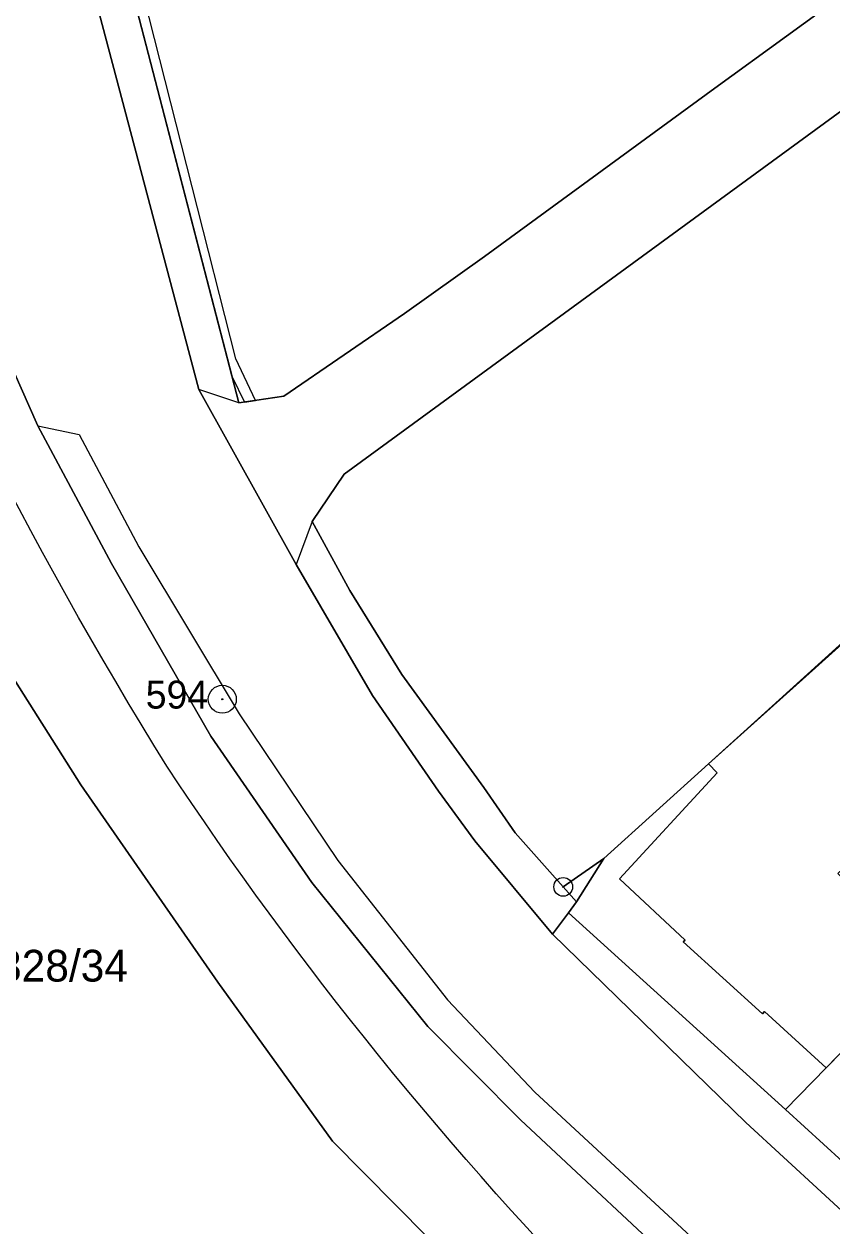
# Model space of a CAD drawing. Extents: x -734504 to -730695, y -1027923 to -1024502.
# Drawn here: x -732813.4 to -732770.2, y -1025875.3 to -1025810.9 of the extents above; entities that cross this region are included whole.
import ezdxf

# ---------------------------------------------------------------- set-up
doc = ezdxf.new("R2010")
doc.units = 0
for name, color, linetype in [('Hranice parcel', 7, 'Continuous'), ('Parcelní čísla', 7, 'Continuous'), ('Polygon budovy', 7, 'Continuous'), ('Polygon parcely', 7, 'Continuous'), ('Poz předměty', 7, 'Continuous'), ('Vnitřní kresba', 7, 'Continuous'), ('Věcná břemena k části', 7, 'Continuous'), ('Značky bodu BP', 7, 'Continuous')]:
    doc.layers.add(name, color=color, linetype=linetype)

msp = doc.modelspace()

# ---------------------------------------------------------------- linework, layer by layer
at = {"layer": 'Hranice parcel'}
for p, q in [((-732752.54, -1025828.53), (-732776.77, -1025850.5)), ((-732776.77, -1025850.5), (-732782.38, -1025855.57))]:
    msp.add_line(p, q, dxfattribs=at)
for points in [[(-732701.31, -1025946.92), (-732728.15, -1025923.19), (-732754.3, -1025899.78), (-732767.62, -1025887.69), (-732777.33, -1025878.47), (-732786.85, -1025869.57), (-732791.82, -1025864.57), (-732798.02, -1025856.85), (-732803.44, -1025849.02), (-732808.76, -1025839.77), (-732812.7, -1025832.4), (-732815.25, -1025826.67), (-732821.2, -1025811.6), (-732830.63, -1025783.69), (-732841.84, -1025751.83), (-732852.83, -1025723), (-732857.39, -1025713.43), (-732861.73, -1025704.46), (-732867.06, -1025696.28)], [(-732780.5, -1025758.02), (-732777.7, -1025756.95), (-732747.67, -1025793.45), (-732757.73, -1025800.74), (-732761.08, -1025803.15), (-732776.44, -1025814.31), (-732788.78, -1025823.32), (-732793.07, -1025826.37), (-732799.53, -1025830.8), (-732801.93, -1025831.17), (-732808.01, -1025807.73), (-732810.73, -1025800.08), (-732811.48, -1025798.27)], [(-732729.13, -1025815.82), (-732741.42, -1025801.04), (-732748.64, -1025800.13), (-732754.59, -1025804.49), (-732796.29, -1025834.98), (-732798, -1025837.52), (-732795.99, -1025841.21), (-732793.21, -1025845.72), (-732788.81, -1025851.77), (-732787.14, -1025854.2), (-732784.56, -1025857.09), (-732782.38, -1025855.57)], [(-732809.89, -1025808.45), (-732804.07, -1025830.44), (-732798.86, -1025839.83), (-732794.78, -1025846.84), (-732791.24, -1025851.96), (-732789.29, -1025854.63), (-732785.13, -1025859.63), (-732784.27, -1025858.49)], [(-732752.54, -1025828.53), (-732752.33, -1025828.76), (-732753.13, -1025829.28), (-732776.77, -1025850.5)], [(-732683.22, -1025973.18), (-732689.04, -1025967.69), (-732692.56, -1025964.37), (-732705.81, -1025952.87), (-732733.9, -1025928.05), (-732756.65, -1025908.27), (-732768.35, -1025898.65), (-732783.4, -1025884.37), (-732796.91, -1025870.71), (-732803.06, -1025862.19), (-732810.39, -1025851.63), (-732816.78, -1025841.57), (-732818.44, -1025836.94)], [(-732782.38, -1025855.57), (-732783.84, -1025857.89), (-732784.27, -1025858.49)], [(-732784.27, -1025858.49), (-732772.66, -1025869.02), (-732767.56, -1025873.66)]]:
    msp.add_lwpolyline(points, dxfattribs=at)
at = {"layer": 'Polygon budovy'}
msp.add_lwpolyline([(-732781.55, -1025856.66), (-732778.03, -1025859.94), (-732778.13, -1025860.03), (-732773.89, -1025863.89), (-732773.78, -1025863.77), (-732770.48, -1025866.79), (-732766.28, -1025862.47), (-732767.07, -1025861.73), (-732765.71, -1025860.26), (-732769.85, -1025856.37), (-732763.82, -1025850.76), (-732747.24, -1025835.34), (-732746.77, -1025834.9), (-732752.33, -1025828.76), (-732752.54, -1025828.53), (-732776.77, -1025850.5), (-732776.32, -1025850.99)], close=True, dxfattribs=at)
at = {"layer": 'Polygon parcely'}
for points in [[(-732882.8, -1025691.75), (-732874.48, -1025703.13), (-732865.27, -1025717.48), (-732861.05, -1025725.33), (-732851.49, -1025748.51), (-732849.61, -1025754.18), (-732847.54, -1025760.64), (-732838.48, -1025787.83), (-732828.4, -1025815.59), (-732826.97, -1025818.27), (-732827.03, -1025818.46), (-732821.55, -1025831.81), (-732818.44, -1025836.94), (-732816.78, -1025841.57), (-732810.39, -1025851.63), (-732803.06, -1025862.19), (-732796.91, -1025870.71), (-732783.4, -1025884.37), (-732768.35, -1025898.65), (-732756.65, -1025908.27), (-732733.9, -1025928.05), (-732705.81, -1025952.87), (-732692.56, -1025964.37)], [(-732867.06, -1025696.28), (-732861.73, -1025704.46), (-732857.39, -1025713.43), (-732852.83, -1025723), (-732841.84, -1025751.83), (-732830.63, -1025783.69), (-732821.2, -1025811.6), (-732815.25, -1025826.67), (-732812.7, -1025832.4), (-732808.76, -1025839.77), (-732803.44, -1025849.02), (-732798.02, -1025856.85), (-732791.82, -1025864.57), (-732786.85, -1025869.57), (-732777.33, -1025878.47), (-732767.62, -1025887.69), (-732754.3, -1025899.78), (-732728.15, -1025923.19), (-732701.31, -1025946.92)], [(-732804.07, -1025830.44), (-732809.89, -1025808.45), (-732818.44, -1025785.09), (-732822.26, -1025786.29), (-732832.97, -1025758.68), (-732837.31, -1025741.29), (-732846.29, -1025715.94), (-732851.62, -1025702.53), (-732856.16, -1025696.52)], [(-732816.6, -1025698.47), (-732794.66, -1025733.49), (-732796.65, -1025738.09), (-732809.16, -1025766.95), (-732808.04, -1025768.43), (-732792.38, -1025762.51), (-732780.5, -1025758.02), (-732777.7, -1025756.95), (-732747.67, -1025793.45), (-732757.73, -1025800.74), (-732761.08, -1025803.15), (-732776.44, -1025814.31), (-732788.78, -1025823.32), (-732793.07, -1025826.37), (-732799.53, -1025830.8), (-732801.93, -1025831.17), (-732808.01, -1025807.73), (-732810.73, -1025800.08), (-732811.48, -1025798.27), (-732816.49, -1025784.48)], [(-732808.01, -1025807.73), (-732801.93, -1025831.17), (-732799.53, -1025830.8), (-732793.07, -1025826.37), (-732788.78, -1025823.32), (-732776.44, -1025814.31), (-732761.08, -1025803.15)], [(-732809.89, -1025808.45), (-732804.07, -1025830.44), (-732798.86, -1025839.83), (-732794.78, -1025846.84), (-732791.24, -1025851.96), (-732789.29, -1025854.63), (-732785.13, -1025859.63), (-732784.27, -1025858.49), (-732783.84, -1025857.89), (-732782.38, -1025855.57), (-732784.56, -1025857.09), (-732787.14, -1025854.2), (-732788.81, -1025851.77), (-732793.21, -1025845.72), (-732795.99, -1025841.21), (-732798, -1025837.52), (-732796.29, -1025834.98), (-732754.59, -1025804.49)], [(-732592.49, -1026064.37), (-732617.96, -1026034), (-732631.71, -1026018.43), (-732642.88, -1026004.37), (-732649.38, -1025996.51), (-732656.27, -1025989.34), (-732666.63, -1025978.27), (-732677.33, -1025968.17), (-732687.77, -1025958.72), (-732701.31, -1025946.92), (-732728.15, -1025923.19), (-732754.3, -1025899.78), (-732767.62, -1025887.69), (-732777.33, -1025878.47), (-732786.85, -1025869.57), (-732791.82, -1025864.57), (-732798.02, -1025856.85), (-732803.44, -1025849.02), (-732808.76, -1025839.77), (-732812.7, -1025832.4), (-732815.25, -1025826.67), (-732821.2, -1025811.6)], [(-732702.74, -1025932.63), (-732708.94, -1025927.38), (-732721.13, -1025915.61), (-732724.28, -1025912.76), (-732734.11, -1025903.84), (-732756.13, -1025883.98), (-732766.6, -1025874.54), (-732767.56, -1025873.66), (-732772.66, -1025869.02), (-732784.27, -1025858.49), (-732785.13, -1025859.63), (-732789.29, -1025854.63), (-732791.24, -1025851.96), (-732794.78, -1025846.84), (-732798.86, -1025839.83), (-732804.07, -1025830.44)], [(-732783.4, -1025884.37), (-732796.91, -1025870.71), (-732803.06, -1025862.19), (-732810.39, -1025851.63), (-732816.78, -1025841.57), (-732818.44, -1025836.94), (-732819.29, -1025840.93), (-732818.6, -1025842.04), (-732817.73, -1025875.65)]]:
    msp.add_lwpolyline(points, dxfattribs=at)
for points in [[(-732793.21, -1025845.72), (-732788.81, -1025851.77), (-732787.14, -1025854.2), (-732784.56, -1025857.09), (-732782.38, -1025855.57), (-732776.77, -1025850.5), (-732752.54, -1025828.53), (-732739.52, -1025816.74), (-732737.42, -1025819.06), (-732736.23, -1025818.28), (-732735.49, -1025817.81), (-732729.13, -1025815.82), (-732741.42, -1025801.04), (-732748.64, -1025800.13), (-732754.59, -1025804.49), (-732796.29, -1025834.98), (-732798, -1025837.52), (-732795.99, -1025841.21)], [(-732733.91, -1025823.35), (-732737.66, -1025819.22), (-732737.42, -1025819.06), (-732739.52, -1025816.74), (-732752.54, -1025828.53), (-732752.33, -1025828.76), (-732753.13, -1025829.28), (-732776.77, -1025850.5), (-732782.38, -1025855.57), (-732783.84, -1025857.89), (-732784.27, -1025858.49), (-732772.66, -1025869.02), (-732767.56, -1025873.66), (-732754.81, -1025859.39), (-732758.3, -1025856.2), (-732758.15, -1025856.03), (-732748.11, -1025845.11), (-732742.88, -1025839.27), (-732747.24, -1025835.34), (-732746.77, -1025834.9), (-732738.17, -1025827.17)], [(-732776.77, -1025850.5), (-732753.13, -1025829.28), (-732752.33, -1025828.76), (-732752.54, -1025828.53)]]:
    msp.add_lwpolyline(points, close=True, dxfattribs=at)
at = {"layer": 'Poz předměty'}
for points in [[(-732805.79, -1025850.63), (-732806.485, -1025849.502), (-732807.173, -1025848.37), (-732807.855, -1025847.234), (-732808.531, -1025846.094), (-732809.2, -1025844.951), (-732809.863, -1025843.804), (-732810.52, -1025842.653), (-732811.171, -1025841.499), (-732811.815, -1025840.341), (-732812.453, -1025839.18), (-732813.084, -1025838.015), (-732813.709, -1025836.847), (-732814.328, -1025835.675), (-732814.94, -1025834.5)], [(-732793.7, -1025867.03), (-732794.457, -1025866.1), (-732795.209, -1025865.166), (-732795.955, -1025864.227), (-732796.695, -1025863.284), (-732797.429, -1025862.336), (-732798.158, -1025861.384), (-732798.881, -1025860.428), (-732799.599, -1025859.467), (-732800.31, -1025858.502), (-732801.016, -1025857.532), (-732801.716, -1025856.559), (-732802.409, -1025855.581), (-732803.098, -1025854.599), (-732803.78, -1025853.613), (-732804.456, -1025852.623), (-732805.126, -1025851.628), (-732805.79, -1025850.63)], [(-732780.62, -1025881.54), (-732781.477, -1025880.67), (-732782.329, -1025879.794), (-732783.175, -1025878.914), (-732784.017, -1025878.028), (-732784.853, -1025877.138), (-732785.684, -1025876.243), (-732786.509, -1025875.343), (-732787.33, -1025874.438), (-732788.145, -1025873.529), (-732788.955, -1025872.614), (-732789.759, -1025871.695), (-732790.558, -1025870.771), (-732791.352, -1025869.843), (-732792.14, -1025868.91), (-732792.923, -1025867.972), (-732793.7, -1025867.03)]]:
    msp.add_lwpolyline(points, dxfattribs=at)
at = {"layer": 'Vnitřní kresba'}
for p, q in [((-732801.93, -1025831.17), (-732804.07, -1025830.44)), ((-732812.7, -1025832.4), (-732810.48, -1025832.85)), ((-732810.48, -1025832.85), (-732807.3, -1025838.87)), ((-732798, -1025837.52), (-732798.86, -1025839.83)), ((-732807.3, -1025838.87), (-732801.91, -1025847.83)), ((-732801.91, -1025847.83), (-732796.64, -1025855.68)), ((-732776.32, -1025850.99), (-732776.77, -1025850.5)), ((-732781.55, -1025856.66), (-732776.32, -1025850.99)), ((-732796.64, -1025855.68), (-732790.75, -1025863.15)), ((-732783.84, -1025857.89), (-732784.56, -1025857.09)), ((-732778.03, -1025859.94), (-732781.55, -1025856.66)), ((-732785.13, -1025859.63), (-732774.78, -1025869.71)), ((-732778.13, -1025860.03), (-732778.03, -1025859.94)), ((-732773.89, -1025863.89), (-732778.13, -1025860.03)), ((-732766.28, -1025862.47), (-732770.48, -1025866.79)), ((-732790.75, -1025863.15), (-732786.08, -1025868.09)), ((-732773.78, -1025863.77), (-732773.89, -1025863.89)), ((-732770.48, -1025866.79), (-732773.78, -1025863.77)), ((-732770.48, -1025866.79), (-732772.66, -1025869.02)), ((-732786.08, -1025868.09), (-732776.26, -1025877.16)), ((-732774.78, -1025869.71), (-732761.9, -1025881.57))]:
    msp.add_line(p, q, dxfattribs=at)
at = {"layer": 'Věcná břemena k části'}
msp.add_lwpolyline([(-732815.95, -1025783.45), (-732816.33, -1025784.17), (-732814.25, -1025789.96), (-732813.33, -1025792.64), (-732811.76, -1025797.49), (-732811.48, -1025798.27), (-732810.73, -1025800.08), (-732808.01, -1025807.73), (-732802.3, -1025829.76), (-732801.64, -1025831.13), (-732801.04, -1025831.03), (-732802.09, -1025828.81), (-732804.43, -1025819.59), (-732807.02, -1025809.38), (-732810.33, -1025799.98), (-732812.77, -1025792.45), (-732813.69, -1025789.76)], close=True, dxfattribs=at)
at = {"layer": 'Značky bodu BP'}
for centre, radius in [((-732802.82, -1025847.04), 0.75), ((-732802.82, -1025847.04), 0.03), ((-732784.56, -1025857.09), 0.5), ((-732784.56, -1025857.09), 0.0303)]:
    msp.add_circle(centre, radius, dxfattribs=at)

# ---------------------------------------------------------------- texts
at = {"layer": 'Parcelní čísla'}
msp.add_text('328/34', height=1.7, dxfattribs=at).set_placement((-732814.83, -1025862.163))
at = {"layer": 'Značky bodu BP'}
msp.add_text('594', height=1.5, dxfattribs=at).set_placement((-732806.923, -1025847.54))

doc.saveas('drawing.dxf')
